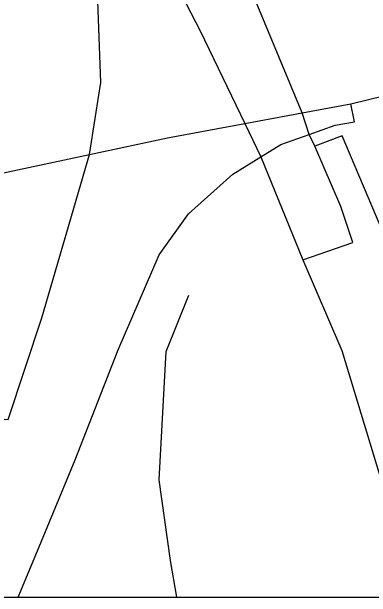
# Model space of a CAD drawing. Extents: x -8.2 to 38.5, y -0.1 to 21.9.
# Drawn here: x 6.5954 to 6.6648, y 13.9645 to 14.0776 of the extents above; entities that cross this region are included whole.
import ezdxf

# ---------------------------------------------------------------- set-up
doc = ezdxf.new("R2010")
doc.units = 0
for name, color, linetype in [('Default', 7, 'Continuous'), ('GM_X_Airport_Location_Class_1', 7, 'Continuous'), ('GM_X_Airport_Location_Class_3', 7, 'Continuous'), ('GM_X_Interstate_Location', 7, 'Continuous'), ('GM_X_Section', 7, 'Continuous'), ('GM_X_Township', 7, 'Continuous'), ('GM_X_Township_Subdivision_Text', 7, 'Continuous')]:
    doc.layers.add(name, color=color, linetype=linetype)

msp = doc.modelspace()

# ---------------------------------------------------------------- linework, layer by layer
at = {"layer": 'Default'}
msp.add_lwpolyline([(6.45347, 13.96446), (7.45585, 13.96446), (7.52022, 14.86341), (6.53061, 14.97169)], close=True, dxfattribs=at)
for points in [[(6.41999, 14.13507), (6.41999, 13.96446), (6.73647, 13.96446)], [(3.40948, 13.96446), (4.82348, 13.96446), (4.82604, 13.9672), (4.92092, 14.02181), (5.0207, 14.06353), (5.11936, 14.07566), (5.31704, 14.07413), (5.51207, 14.0309), (5.6077, 13.99373), (5.65897, 13.96446), (7.78149, 13.96446)]]:
    msp.add_lwpolyline(points, dxfattribs=at)
at = {"layer": 'GM_X_Airport_Location_Class_1'}
msp.add_lwpolyline([(6.58276, 14.04418), (6.58765, 14.04515), (6.61036, 14.04999), (6.62544, 14.0532), (6.64036, 14.05597), (6.65144, 14.05803), (6.66082, 14.05978), (6.68367, 14.06538)], dxfattribs=at)
at = {"layer": 'GM_X_Airport_Location_Class_3'}
msp.add_lwpolyline([(6.54498, 14.16177), (6.55372, 14.15703), (6.56535, 14.15206), (6.57544, 14.14591), (6.58391, 14.13929), (6.59422, 14.12876), (6.60291, 14.11904), (6.61252, 14.10729), (6.6226, 14.0916), (6.63173, 14.07384), (6.64036, 14.05597), (6.64348, 14.04952), (6.65158, 14.02965), (6.65907, 14.01214), (6.67055, 13.97432), (6.67204, 13.96446)], dxfattribs=at)
at = {"layer": 'GM_X_Interstate_Location'}
msp.add_line((6.5966, 13.96446), (6.60032, 13.97346), dxfattribs=at)
for points in [[(6.65386, 14.05162), (6.65278, 14.05386), (6.65144, 14.05803), (6.64049, 14.08445), (6.63008, 14.10628), (6.61766, 14.12614), (6.60738, 14.1417), (6.5997, 14.15168), (6.59198, 14.16032), (6.57459, 14.17493), (6.5649, 14.18245)], [(6.58865, 13.99932), (6.5947, 13.9988), (6.60119, 14.01841), (6.61036, 14.04999), (6.61256, 14.06392), (6.61169, 14.08843), (6.60649, 14.10472), (6.61252, 14.10729)], [(6.60032, 13.97346), (6.60759, 13.99104), (6.61592, 14.01224), (6.62381, 14.03059), (6.62951, 14.0385), (6.63808, 14.04618), (6.64348, 14.04952), (6.6473, 14.05189), (6.65278, 14.05386), (6.65784, 14.05562), (6.66157, 14.05628), (6.66082, 14.05978)], [(6.67546, 14.01516), (6.65917, 14.05357), (6.65386, 14.05162)], [(6.65158, 14.02965), (6.66122, 14.03302), (6.65892, 14.03993), (6.65386, 14.05162)]]:
    msp.add_lwpolyline(points, dxfattribs=at)
at = {"layer": 'GM_X_Section'}
msp.add_lwpolyline([(2.16338, 13.96446), (4.82348, 13.96446), (4.82604, 13.9672), (4.92092, 14.02181), (5.0207, 14.06353), (5.11936, 14.07566), (5.31704, 14.07413), (5.51207, 14.0309), (5.6077, 13.99373), (5.65897, 13.96446), (7.78149, 13.96446)], dxfattribs=at)
at = {"layer": 'GM_X_Township'}
msp.add_line((2.16338, 13.96446), (8.96338, 13.96446), dxfattribs=at)
at = {"layer": 'GM_X_Township_Subdivision_Text'}
msp.add_lwpolyline([(6.62722, 13.96446), (6.626, 13.97156), (6.62383, 13.98718), (6.62521, 14.01191), (6.62953, 14.02281)], dxfattribs=at)

doc.saveas('drawing.dxf')
